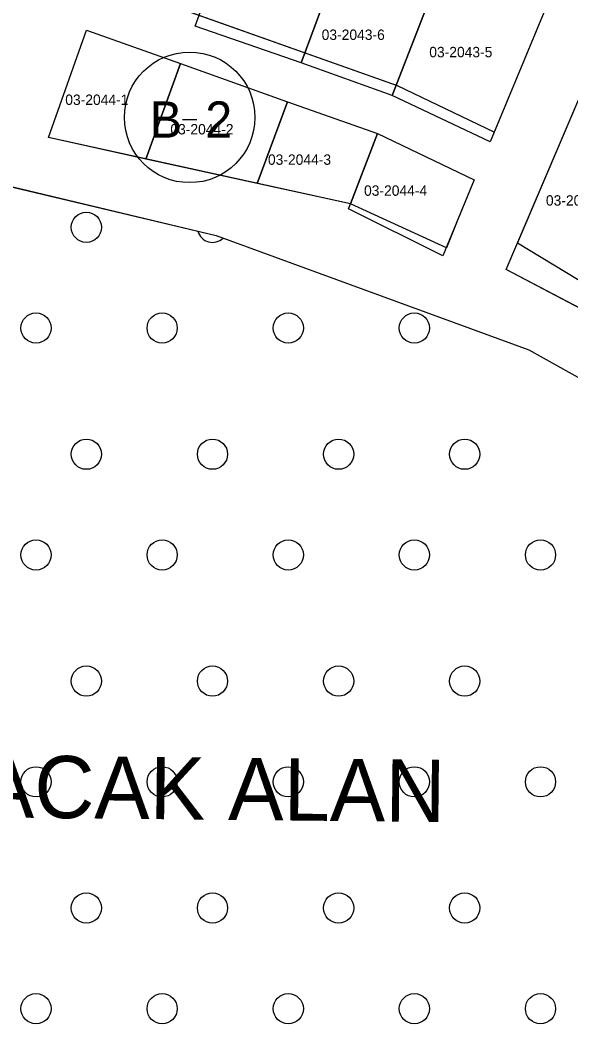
# Model space of a CAD drawing. Extents: x 413946 to 415528, y 4453939 to 4454944.
# Drawn here: x 414049.2 to 414102.3, y 4454428.2 to 4454526.2 of the extents above; entities that cross this region are included whole.
import ezdxf

# ---------------------------------------------------------------- set-up
doc = ezdxf.new("R2010")
doc.units = 0
for name, color, linetype in [('0_KADASTRO', 7, 'Continuous'), ('Level 27', 7, 'Continuous'), ('Level 33', 7, 'Continuous'), ('Level 42', 7, 'Continuous'), ('Level 54', 7, 'Continuous'), ('SEMBOL', 7, 'Continuous')]:
    doc.layers.add(name, color=color, linetype=linetype)

msp = doc.modelspace()

# ---------------------------------------------------------------- linework, layer by layer
at = {"layer": '0_KADASTRO'}
for points in [[(414066.06, 4454525.58), (414066.443, 4454526.629), (414069.38, 4454534.68), (414079.72, 4454531.25), (414076.28, 4454522.04)], [(414085.07, 4454518.9), (414088.83, 4454528.5), (414089.46, 4454530.08), (414090.44, 4454532.26), (414099.91, 4454527.36), (414094.53, 4454514.43)], [(414076.28, 4454522.04), (414079.72, 4454531.25), (414088.83, 4454528.5), (414085.07, 4454518.9)], [(414051.89, 4454514.83), (414055.57, 4454525.19), (414064.63, 4454521.97), (414061.3, 4454512.76)], [(414061.3, 4454512.76), (414064.63, 4454521.97), (414074.99, 4454518.29), (414072.06, 4454510.4)], [(414097.18, 4454504.65), (414103.83, 4454520.29), (414114.42, 4454515.72), (414113.03, 4454512.8), (414109, 4454504.32), (414108.11, 4454502.44), (414106.48, 4454499.01)], [(414072.06, 4454510.4), (414074.99, 4454518.29), (414083.66, 4454515.21), (414081.05, 4454508.43)], [(414080.88, 4454507.96), (414081.05, 4454508.43), (414083.66, 4454515.21), (414092.99, 4454510.74), (414089.97, 4454503.43)]]:
    msp.add_lwpolyline(points, close=True, dxfattribs=at)
msp.add_lwpolyline([(413984.23, 4454405.06), (413963.56, 4454430.73), (413963.11, 4454431.58), (414004.335, 4454435.207), (414005.012, 4454440.445), (413961.1, 4454436.28), (413960.86, 4454436.83), (413973.093, 4454484.003), (413975.76, 4454494.29), (413981.64, 4454506.98), (413987.49, 4454519.93), (413989.32, 4454520.36), (414007.08, 4454518.06), (414044.25, 4454511.07), (414048.02, 4454510.13), (414068.08, 4454505.38), (414098.29, 4454494.33), (414103.82, 4454491.27), (414114, 4454482.14), (414119.106, 4454477.712), (414116.762, 4454455.663), (414107.963, 4454432.627), (414089.276, 4454397.161)], dxfattribs=at)
at = {"layer": 'Level 27'}
for p, q in [((414085.582, 4454519.833), (414056.545, 4454530.149)), ((414099.91, 4454527.36), (414094.918, 4454515.36)), ((414051.89, 4454514.83), (414055.57, 4454525.19)), ((414055.57, 4454525.19), (414064.63, 4454521.97)), ((414064.63, 4454521.97), (414074.99, 4454518.29)), ((414094.918, 4454515.36), (414085.582, 4454519.833)), ((414096.095, 4454502.097), (414103.83, 4454520.29)), ((414074.99, 4454518.29), (414083.66, 4454515.21)), ((414081.05, 4454508.43), (414051.89, 4454514.83)), ((414083.66, 4454515.21), (414092.99, 4454510.74)), ((414044.25, 4454511.07), (414068.08, 4454505.38)), ((414092.99, 4454510.74), (414091.409, 4454506.919)), ((414090.336, 4454504.189), (414081.05, 4454508.43)), ((414091.409, 4454506.919), (414090.336, 4454504.189)), ((414068.08, 4454505.38), (414098.29, 4454494.33)), ((414115.35, 4454491.97), (414096.095, 4454502.097)), ((414098.29, 4454494.33), (414103.82, 4454491.27))]:
    msp.add_line(p, q, dxfattribs=at)
at = {"layer": 'Level 42'}
for centre in [(414055.551, 4454506.17), (414050.691, 4454496.45), (414062.869, 4454496.45), (414075.047, 4454496.45), (414087.225, 4454496.45), (414055.551, 4454484.272), (414067.729, 4454484.272), (414079.907, 4454484.272), (414092.085, 4454484.272), (414050.691, 4454474.552), (414062.869, 4454474.552), (414075.047, 4454474.552), (414087.225, 4454474.552), (414099.403, 4454474.552), (414055.551, 4454462.374), (414067.729, 4454462.374), (414079.907, 4454462.374), (414092.085, 4454462.374), (414050.691, 4454452.654), (414062.869, 4454452.654), (414075.047, 4454452.654), (414087.225, 4454452.654), (414099.403, 4454452.654), (414055.551, 4454440.476), (414067.729, 4454440.476), (414079.907, 4454440.476), (414092.085, 4454440.476), (414050.691, 4454430.756), (414062.869, 4454430.756), (414075.047, 4454430.756), (414087.225, 4454430.756), (414099.403, 4454430.756)]:
    msp.add_circle(centre, 1.458, dxfattribs=at)
msp.add_arc((414067.729, 4454506.17), 1.458, 194.67419, 314.68672, dxfattribs=at)
at = {"layer": 'Level 54'}
for points in [[(414094.918, 4454515.36), (414085.582, 4454519.833), (414056.545, 4454530.149), (414059.56, 4454538.52), (414062.95, 4454547.89), (414070.74, 4454544.67), (414072.88, 4454543.84), (414072.69, 4454543.33), (414082.77, 4454539.65), (414092.23, 4454536.21), (414092.26, 4454536.28), (414101.84, 4454531.99), (414099.91, 4454527.36)], [(414074.99, 4454518.29), (414083.66, 4454515.21), (414092.99, 4454510.74), (414091.409, 4454506.919), (414090.336, 4454504.189), (414081.05, 4454508.43), (414051.89, 4454514.83), (414055.57, 4454525.19), (414064.63, 4454521.97)]]:
    msp.add_lwpolyline(points, close=True, dxfattribs=at)
msp.add_lwpolyline([(414135.48, 4454533.76), (414131.39, 4454525.26), (414127.24, 4454516.66), (414123.14, 4454508.07), (414119.08, 4454499.49), (414115.35, 4454491.97), (414096.095, 4454502.097), (414103.83, 4454520.29), (414107.73, 4454529.25)], dxfattribs=at)
at = {"layer": 'SEMBOL'}
msp.add_line((414064.826, 4454516.571), (414066.226, 4454516.571), dxfattribs=at)
msp.add_circle((414065.526, 4454516.779), 6.3, dxfattribs=at)

# ---------------------------------------------------------------- texts
at = {"layer": '0_KADASTRO'}
for s, p in [('03-2043-6', (414078.273, 4454524.258)), ('03-2043-5', (414088.663, 4454522.585)), ('03-2044-1', (414053.516, 4454517.984)), ('03-2044-2', (414063.663, 4454515.134)), ('03-2044-3', (414073.087, 4454512.203)), ('03-2044-4', (414082.365, 4454509.213)), ('03-2039-20', (414099.928, 4454508.266))]:
    msp.add_text(s, height=1, dxfattribs=at).set_placement(p)
at = {"layer": 'Level 33'}
msp.add_text('AGAÇLANDIRILACAK ALAN', height=6, rotation=359.4136, dxfattribs=at).set_placement((413986.305, 4454449.832))
at = {"layer": 'SEMBOL'}
for s, p in [('B', (414061.682, 4454514.821)), ('2', (414067.034, 4454514.821))]:
    msp.add_text(s, height=3.5, dxfattribs=at).set_placement(p)

doc.saveas('drawing.dxf')
